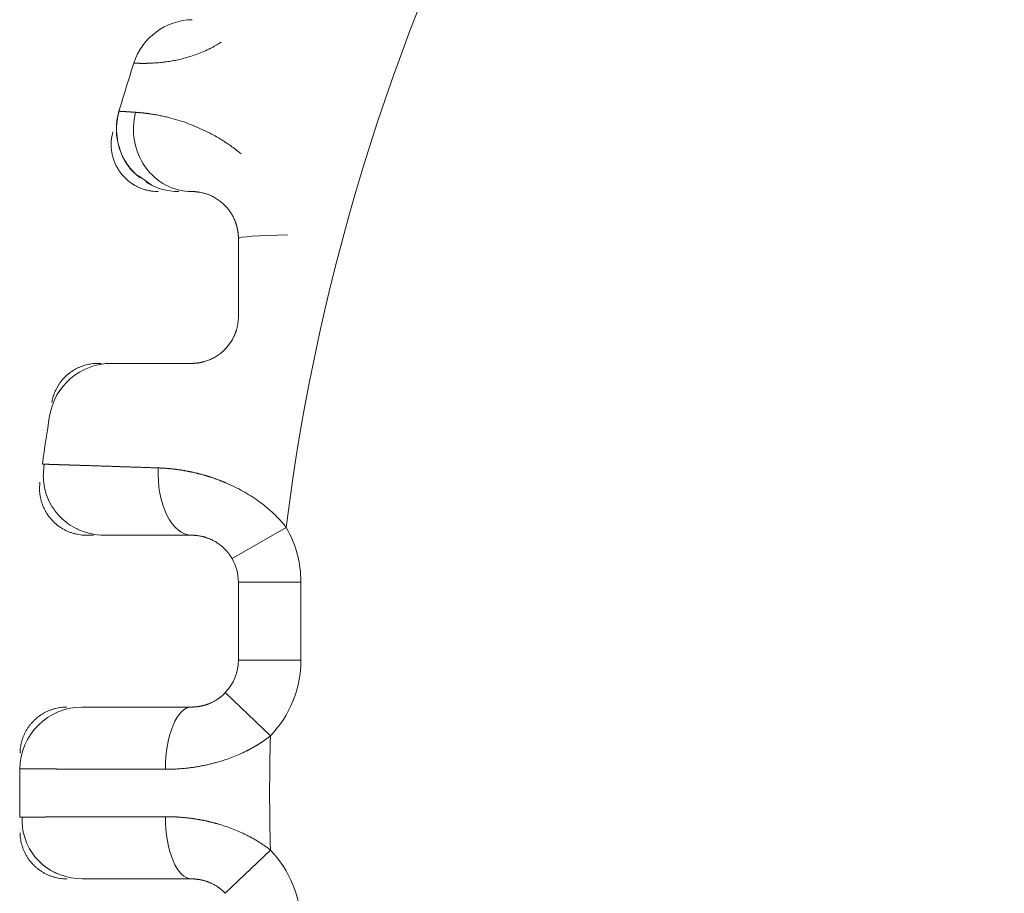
# Model space of a CAD drawing. Header units: millimetres. Extents: x 25069 to 61396, y 8621 to 21558.
# Tile 380 of 656: x 49957 to 49988, y 15392 to 15420. Entities that reach past the tile are written whole.
import ezdxf

# ---------------------------------------------------------------- set-up
doc = ezdxf.new("R2010")
doc.units = ezdxf.units.MM
doc.layers.add('10', color=7, linetype='Continuous')

msp = doc.modelspace()

# ---------------------------------------------------------------- linework, layer by layer
at = {"layer": '10', "color": 7, "linetype": 'Continuous', "lineweight": 15}
for p, q in [((49959.398, 15408.622), (49959.293, 15408.622)), ((49963.585, 15402.373), (49965.316, 15403.374)), ((49958.923, 15403.122), (49959.149, 15403.122)), ((49963.786, 15401.622), (49963.786, 15399.122)), ((49963.786, 15399.122), (49963.786, 15401.622)), ((49965.786, 15401.622), (49963.786, 15401.622)), ((49965.786, 15401.622), (49965.786, 15399.122)), ((49965.786, 15399.122), (49963.786, 15399.122)), ((49963.368, 15398.083), (49964.811, 15396.697)), ((49963.368, 15391.661), (49964.811, 15393.046))]:
    msp.add_line(p, q, dxfattribs=at)
for centre, radius, start, end in [((50033.286, 15394.872), 68.5, 131.04977, 172.86993), ((49962.345, 15417.622), 2, 90.9613, 162.2192), ((50033.286, 15394.872), 76.5, 162.21859, 163.42689), ((50033.286, 15394.872), 76.5, 162.21923, 163.42711), ((49961.881, 15416.122), 2, 163.4271, 231.5571), ((49961.881, 15416.122), 2, 237.9982, 270), ((49959.719, 15406.622), 2, 90, 170.9255), ((50033.286, 15394.872), 76.5, 170.92518, 172.09194), ((50033.286, 15394.872), 76.5, 170.92553, 172.09194), ((49959.495, 15405.122), 2, 243.5633, 270), ((49962.286, 15401.622), 3.5, 0, 30.0449), ((49962.286, 15401.622), 1.5, 0, 30.0449), ((49962.286, 15401.622), 1.5, 0, 30.0449), ((49962.286, 15399.122), 1.5, 316.1567, 0), ((49962.286, 15399.122), 1.5, 316.1567, 0), ((49962.286, 15399.122), 3.5, 316.1567, 0), ((49958.79, 15395.622), 2, 90, 179.4232), ((50033.286, 15394.872), 68.5, 178.47283, 181.52717), ((50033.286, 15394.872), 76.5, 179.42319, 180.57681), ((50033.286, 15394.872), 76.5, 179.42319, 180.57681), ((49962.286, 15390.622), 3.5, 0, 43.8433), ((49958.79, 15394.122), 2, 228.9883, 270)]:
    msp.add_arc(centre, radius, start, end, dxfattribs=at)
for centre, major_axis, ratio, start_param, end_param in [((49962.286, 15416.122), (0, 2), 0.930103, 1.299294, 3.141593), ((49965.786, 15412.622), (2, 0), 0.056117, 1.781045, 3.141593), ((49962.286, 15405.122), (0, 2), 0.535402, 1.493656, 3.141593), ((49962.286, 15395.622), (0, -2), 0.417308, 3.141593, 4.707981), ((49962.286, 15394.122), (0, 2), 0.417308, 1.575204, 3.141593)]:
    msp.add_ellipse(centre, major_axis=major_axis, ratio=ratio, start_param=start_param, end_param=end_param, dxfattribs=at)
for points, knots in [([(49963.24, 15418.906), (49963.23, 15418.899), (49963.169, 15418.86), (49963.053, 15418.79), (49962.876, 15418.695), (49962.68, 15418.603), (49962.467, 15418.517), (49962.252, 15418.444), (49962.046, 15418.385), (49961.85, 15418.338), (49961.664, 15418.302), (49961.481, 15418.274), (49961.305, 15418.253), (49961.137, 15418.238), (49960.981, 15418.229), (49960.879, 15418.226), (49960.821, 15418.225), (49960.798, 15418.225), (49960.776, 15418.225), (49960.755, 15418.225), (49960.734, 15418.225), (49960.714, 15418.225), (49960.694, 15418.225), (49960.675, 15418.225), (49960.657, 15418.225), (49960.639, 15418.225), (49960.622, 15418.226), (49960.605, 15418.226), (49960.589, 15418.227), (49960.574, 15418.227), (49960.559, 15418.227), (49960.546, 15418.228), (49960.533, 15418.228), (49960.521, 15418.229), (49960.509, 15418.229), (49960.499, 15418.23), (49960.489, 15418.23), (49960.48, 15418.231), (49960.472, 15418.231), (49960.465, 15418.232), (49960.458, 15418.232), (49960.453, 15418.232), (49960.448, 15418.233), (49960.445, 15418.233), (49960.442, 15418.233), (49960.441, 15418.233), (49960.441, 15418.233), (49960.441, 15418.233)], [0, 0, 0, 0, 0.005845, 0.037997, 0.071201, 0.115025, 0.160561, 0.208003, 0.257526, 0.303369, 0.3515, 0.402006, 0.454962, 0.510433, 0.568477, 0.629145, 0.639825, 0.65059, 0.661439, 0.672372, 0.68339, 0.694492, 0.705679, 0.716952, 0.728309, 0.739752, 0.75128, 0.762894, 0.774594, 0.786379, 0.798251, 0.810209, 0.822253, 0.834383, 0.8466, 0.858904, 0.871295, 0.883772, 0.896337, 0.908988, 0.921727, 0.934554, 0.947468, 0.960469, 0.973558, 0.986735, 1, 1, 1, 1]), ([(49959.973, 15416.692), (49959.91, 15416.478), (49959.848, 15416.033), (49960.001, 15415.338), (49960.305, 15414.817), (49960.582, 15414.623), (49960.662, 15414.577)], [0, 0, 0, 0, 0.271111, 0.571558, 0.885476, 1, 1, 1, 1]), ([(49959.964, 15416.692), (49959.964, 15416.692), (49959.964, 15416.692), (49959.965, 15416.692), (49959.965, 15416.692), (49959.966, 15416.692), (49959.967, 15416.692), (49959.969, 15416.692), (49959.97, 15416.692), (49959.972, 15416.692), (49959.974, 15416.692), (49959.976, 15416.692), (49959.979, 15416.691), (49959.982, 15416.691), (49959.985, 15416.691), (49959.988, 15416.691), (49959.992, 15416.691), (49959.995, 15416.69), (49959.999, 15416.69), (49960.004, 15416.69), (49960.008, 15416.69), (49960.013, 15416.689), (49960.018, 15416.689), (49960.023, 15416.689), (49960.029, 15416.688), (49960.034, 15416.688), (49960.04, 15416.688), (49960.047, 15416.687), (49960.053, 15416.687), (49960.06, 15416.686), (49960.067, 15416.686), (49960.074, 15416.685), (49960.081, 15416.685), (49960.089, 15416.684), (49960.097, 15416.684), (49960.105, 15416.683), (49960.114, 15416.683), (49960.122, 15416.682), (49960.131, 15416.682), (49960.14, 15416.681), (49960.15, 15416.68), (49960.159, 15416.68), (49960.169, 15416.679), (49960.179, 15416.679), (49960.19, 15416.678), (49960.2, 15416.677), (49960.211, 15416.677), (49960.222, 15416.676), (49960.234, 15416.675), (49960.245, 15416.674), (49960.257, 15416.674), (49960.269, 15416.673), (49960.281, 15416.672), (49960.294, 15416.671), (49960.307, 15416.67), (49960.32, 15416.67), (49960.333, 15416.669), (49960.346, 15416.668), (49960.36, 15416.667), (49960.374, 15416.666), (49960.388, 15416.665), (49960.403, 15416.664), (49960.417, 15416.663), (49960.432, 15416.662), (49960.447, 15416.661), (49960.463, 15416.66), (49960.478, 15416.659), (49960.489, 15416.659), (49960.494, 15416.658)], [0, 0, 0, 0, 0.015052, 0.030106, 0.045164, 0.060223, 0.075286, 0.090351, 0.105418, 0.120489, 0.135562, 0.150638, 0.165717, 0.180798, 0.195882, 0.210969, 0.22606, 0.241152, 0.256248, 0.271347, 0.286449, 0.301554, 0.316661, 0.331772, 0.346886, 0.362003, 0.377123, 0.392246, 0.407372, 0.422502, 0.437635, 0.452771, 0.46791, 0.483052, 0.498198, 0.513347, 0.528499, 0.543655, 0.558814, 0.573977, 0.589143, 0.604312, 0.619485, 0.634661, 0.649841, 0.665025, 0.680212, 0.695402, 0.710596, 0.725794, 0.740996, 0.756201, 0.77141, 0.786622, 0.801838, 0.817058, 0.832282, 0.84751, 0.862741, 0.877977, 0.893216, 0.908459, 0.923706, 0.938957, 0.954212, 0.96947, 0.984733, 1, 1, 1, 1]), ([(49960.494, 15416.658), (49960.499, 15416.658), (49960.509, 15416.657), (49960.525, 15416.656), (49960.54, 15416.655), (49960.555, 15416.654), (49960.57, 15416.653), (49960.585, 15416.652), (49960.6, 15416.65), (49960.614, 15416.649), (49960.629, 15416.648), (49960.643, 15416.646), (49960.657, 15416.645), (49960.671, 15416.644), (49960.685, 15416.642), (49960.698, 15416.641), (49960.712, 15416.64), (49960.725, 15416.638), (49960.738, 15416.637), (49960.75, 15416.636), (49960.763, 15416.634), (49960.775, 15416.633), (49960.787, 15416.631), (49960.799, 15416.63), (49960.81, 15416.629), (49960.822, 15416.627), (49960.833, 15416.626), (49960.843, 15416.625), (49960.854, 15416.624), (49960.864, 15416.622), (49960.874, 15416.621), (49960.883, 15416.62), (49960.892, 15416.619), (49960.901, 15416.617), (49960.91, 15416.616), (49960.918, 15416.615), (49960.926, 15416.614), (49960.934, 15416.613), (49960.941, 15416.612), (49960.948, 15416.611), (49960.955, 15416.61), (49960.984, 15416.606), (49961.035, 15416.598), (49961.11, 15416.586), (49961.184, 15416.572), (49961.258, 15416.558), (49961.332, 15416.543), (49961.405, 15416.527), (49961.477, 15416.51), (49961.62, 15416.475), (49961.837, 15416.415), (49962.135, 15416.316), (49962.429, 15416.201), (49962.715, 15416.073), (49962.961, 15415.947), (49963.167, 15415.829), (49963.336, 15415.725), (49963.5, 15415.615), (49963.66, 15415.5), (49963.784, 15415.404), (49963.853, 15415.347), (49963.872, 15415.332)], [0, 0, 0, 0, 0.007418, 0.014706, 0.021863, 0.02889, 0.035786, 0.042552, 0.049188, 0.055692, 0.062067, 0.068311, 0.074424, 0.080407, 0.08626, 0.091982, 0.097573, 0.103034, 0.108365, 0.113565, 0.118634, 0.123574, 0.128382, 0.13306, 0.137608, 0.142025, 0.146312, 0.150468, 0.154494, 0.15839, 0.162155, 0.165789, 0.169293, 0.172666, 0.17591, 0.179022, 0.182004, 0.184856, 0.187577, 0.190168, 0.192628, 0.194958, 0.221937, 0.248161, 0.27363, 0.298344, 0.322304, 0.34551, 0.367964, 0.389667, 0.476943, 0.559549, 0.637587, 0.711172, 0.780442, 0.823444, 0.865434, 0.90646, 0.946571, 0.985818, 1, 1, 1, 1]), ([(49963.786, 15412.622), (49963.786, 15412.628), (49963.786, 15412.64), (49963.786, 15412.658), (49963.785, 15412.676), (49963.785, 15412.693), (49963.784, 15412.711), (49963.783, 15412.728), (49963.781, 15412.746), (49963.78, 15412.763), (49963.778, 15412.78), (49963.776, 15412.797), (49963.774, 15412.814), (49963.772, 15412.83), (49963.769, 15412.847), (49963.767, 15412.863), (49963.764, 15412.88), (49963.761, 15412.896), (49963.758, 15412.912), (49963.755, 15412.928), (49963.751, 15412.944), (49963.748, 15412.959), (49963.744, 15412.975), (49963.74, 15412.99), (49963.736, 15413.005), (49963.732, 15413.02), (49963.728, 15413.035), (49963.724, 15413.05), (49963.719, 15413.065), (49963.715, 15413.079), (49963.71, 15413.093), (49963.705, 15413.108), (49963.701, 15413.122), (49963.696, 15413.135), (49963.691, 15413.149), (49963.685, 15413.163), (49963.666, 15413.212), (49963.629, 15413.295), (49963.569, 15413.403), (49963.503, 15413.501), (49963.417, 15413.611), (49963.309, 15413.723), (49963.181, 15413.83), (49963.049, 15413.917), (49962.928, 15413.98), (49962.818, 15414.026), (49962.721, 15414.059), (49962.627, 15414.084), (49962.559, 15414.097), (49962.514, 15414.105), (49962.487, 15414.108), (49962.462, 15414.112), (49962.437, 15414.114), (49962.413, 15414.117), (49962.39, 15414.118), (49962.367, 15414.12), (49962.346, 15414.121), (49962.325, 15414.121), (49962.305, 15414.122), (49962.293, 15414.122), (49962.286, 15414.122)], [0, 0, 0, 0, 0.003849, 0.007679, 0.01149, 0.015284, 0.01906, 0.022818, 0.026559, 0.030282, 0.033989, 0.037678, 0.041352, 0.045009, 0.04865, 0.052275, 0.055885, 0.05948, 0.06306, 0.066625, 0.070176, 0.073713, 0.077236, 0.080746, 0.084242, 0.087725, 0.091196, 0.094654, 0.0981, 0.101534, 0.104957, 0.108369, 0.11177, 0.11516, 0.11854, 0.12191, 0.125271, 0.155758, 0.186615, 0.218071, 0.250345, 0.305403, 0.365084, 0.429957, 0.500462, 0.558379, 0.619252, 0.683188, 0.750276, 0.772196, 0.794266, 0.816488, 0.838864, 0.861397, 0.884089, 0.906941, 0.929957, 0.953137, 0.976484, 1, 1, 1, 1]), ([(49962.286, 15408.622), (49962.291, 15408.622), (49962.302, 15408.622), (49962.317, 15408.622), (49962.333, 15408.623), (49962.348, 15408.623), (49962.364, 15408.624), (49962.38, 15408.625), (49962.395, 15408.626), (49962.411, 15408.627), (49962.427, 15408.628), (49962.443, 15408.63), (49962.459, 15408.632), (49962.475, 15408.634), (49962.491, 15408.636), (49962.507, 15408.638), (49962.523, 15408.641), (49962.539, 15408.643), (49962.556, 15408.646), (49962.572, 15408.649), (49962.588, 15408.653), (49962.604, 15408.656), (49962.621, 15408.66), (49962.637, 15408.663), (49962.653, 15408.667), (49962.67, 15408.672), (49962.686, 15408.676), (49962.738, 15408.691), (49962.827, 15408.72), (49962.956, 15408.777), (49963.085, 15408.849), (49963.2, 15408.93), (49963.301, 15409.015), (49963.39, 15409.103), (49963.477, 15409.206), (49963.56, 15409.325), (49963.614, 15409.422), (49963.647, 15409.489), (49963.661, 15409.522), (49963.675, 15409.555), (49963.688, 15409.588), (49963.701, 15409.622), (49963.712, 15409.656), (49963.723, 15409.69), (49963.733, 15409.725), (49963.742, 15409.76), (49963.75, 15409.795), (49963.758, 15409.83), (49963.764, 15409.866), (49963.77, 15409.902), (49963.775, 15409.938), (49963.779, 15409.975), (49963.782, 15410.011), (49963.785, 15410.048), (49963.786, 15410.085), (49963.786, 15410.11), (49963.786, 15410.122)], [0, 0, 0, 0, 0.010609, 0.021133, 0.031572, 0.041927, 0.052198, 0.062385, 0.072491, 0.082515, 0.092459, 0.102322, 0.112107, 0.121812, 0.131441, 0.140992, 0.150468, 0.159868, 0.169195, 0.178448, 0.187629, 0.196739, 0.205778, 0.214748, 0.22365, 0.232485, 0.241254, 0.249957, 0.314802, 0.377762, 0.439454, 0.500533, 0.544903, 0.591852, 0.641587, 0.694281, 0.750082, 0.763008, 0.775956, 0.788925, 0.801918, 0.814934, 0.827974, 0.841039, 0.85413, 0.867247, 0.880391, 0.893562, 0.906761, 0.91999, 0.933247, 0.946535, 0.959854, 0.973204, 0.986586, 1, 1, 1, 1]), ([(49959.719, 15408.622), (49959.719, 15408.622), (49959.776, 15408.622), (49959.949, 15408.622), (49960.022, 15408.622), (49960.192, 15408.622), (49960.29, 15408.622), (49960.512, 15408.622), (49960.635, 15408.622), (49960.909, 15408.622), (49961.058, 15408.622), (49961.533, 15408.622), (49961.89, 15408.622), (49962.286, 15408.622)], [0, 0, 0, 0, 0.25, 0.25, 0.375, 0.375, 0.5, 0.5, 0.625, 0.625, 0.75, 0.75, 1, 1, 1, 1]), ([(49957.514, 15405.397), (49957.514, 15405.397), (49957.514, 15405.397), (49957.514, 15405.397), (49957.515, 15405.397), (49957.516, 15405.397), (49957.517, 15405.397), (49957.519, 15405.397), (49957.52, 15405.397), (49957.522, 15405.397), (49957.525, 15405.397), (49957.527, 15405.397), (49957.53, 15405.397), (49957.533, 15405.396), (49957.537, 15405.396), (49957.541, 15405.396), (49957.545, 15405.396), (49957.549, 15405.396), (49957.553, 15405.396), (49957.558, 15405.396), (49957.563, 15405.396), (49957.569, 15405.395), (49957.574, 15405.395), (49957.58, 15405.395), (49957.586, 15405.395), (49957.593, 15405.395), (49957.6, 15405.394), (49957.607, 15405.394), (49957.614, 15405.394), (49957.621, 15405.394), (49957.629, 15405.393), (49957.637, 15405.393), (49957.646, 15405.393), (49957.654, 15405.393), (49957.663, 15405.392), (49957.673, 15405.392), (49957.682, 15405.392), (49957.692, 15405.392), (49957.702, 15405.391), (49957.712, 15405.391), (49957.723, 15405.391), (49957.734, 15405.39), (49957.745, 15405.39), (49957.756, 15405.389), (49957.768, 15405.389), (49957.78, 15405.389), (49957.792, 15405.388), (49957.805, 15405.388), (49957.818, 15405.388), (49957.831, 15405.387), (49957.844, 15405.387), (49957.858, 15405.386), (49957.871, 15405.386), (49957.886, 15405.385), (49957.9, 15405.385), (49957.915, 15405.384), (49957.93, 15405.384), (49957.945, 15405.383), (49957.96, 15405.383), (49957.976, 15405.383), (49957.992, 15405.382), (49958.009, 15405.381), (49958.025, 15405.381), (49958.042, 15405.38), (49958.059, 15405.38), (49958.076, 15405.379), (49958.094, 15405.379), (49958.112, 15405.378), (49958.13, 15405.378), (49958.149, 15405.377), (49958.167, 15405.376), (49958.186, 15405.376), (49958.206, 15405.375), (49958.225, 15405.375), (49958.245, 15405.374), (49958.265, 15405.373), (49958.285, 15405.373), (49958.306, 15405.372), (49958.327, 15405.371), (49958.348, 15405.371), (49958.369, 15405.37), (49958.391, 15405.369), (49958.413, 15405.369), (49958.435, 15405.368), (49958.457, 15405.367), (49958.48, 15405.366), (49958.509, 15405.365), (49958.543, 15405.364), (49958.585, 15405.363), (49958.627, 15405.362), (49958.67, 15405.36), (49958.714, 15405.359), (49958.759, 15405.357), (49958.804, 15405.356), (49958.851, 15405.354), (49958.898, 15405.353), (49958.946, 15405.351), (49958.995, 15405.35), (49959.045, 15405.348), (49959.096, 15405.347), (49959.147, 15405.345), (49959.2, 15405.343), (49959.253, 15405.341), (49959.307, 15405.34), (49959.362, 15405.338), (49959.417, 15405.336), (49959.474, 15405.334), (49959.531, 15405.332), (49959.589, 15405.331), (49959.648, 15405.329), (49959.708, 15405.327), (49959.768, 15405.325), (49959.829, 15405.323), (49959.892, 15405.321), (49959.954, 15405.318), (49960.018, 15405.316), (49960.083, 15405.314), (49960.148, 15405.312), (49960.214, 15405.31), (49960.281, 15405.308), (49960.349, 15405.305), (49960.417, 15405.303), (49960.486, 15405.301), (49960.556, 15405.298), (49960.627, 15405.296), (49960.698, 15405.294), (49960.77, 15405.291), (49960.843, 15405.289), (49960.917, 15405.286), (49960.991, 15405.284), (49961.066, 15405.281), (49961.142, 15405.279), (49961.193, 15405.277), (49961.219, 15405.276)], [0, 0, 0, 0, 0.005815, 0.011631, 0.017449, 0.023269, 0.02909, 0.034913, 0.040737, 0.046563, 0.05239, 0.058219, 0.06405, 0.069882, 0.075715, 0.081551, 0.087388, 0.093226, 0.099066, 0.104908, 0.110751, 0.116596, 0.122443, 0.128291, 0.134141, 0.139992, 0.145845, 0.1517, 0.157556, 0.163414, 0.169273, 0.175134, 0.180997, 0.186861, 0.192727, 0.198595, 0.204464, 0.210335, 0.216208, 0.222082, 0.227958, 0.233835, 0.239714, 0.245595, 0.251478, 0.257362, 0.263247, 0.269135, 0.275024, 0.280915, 0.286807, 0.292701, 0.298597, 0.304494, 0.310393, 0.316294, 0.322197, 0.328101, 0.334007, 0.339914, 0.345823, 0.351734, 0.357647, 0.363561, 0.369477, 0.375395, 0.381314, 0.387235, 0.393158, 0.399082, 0.405009, 0.410937, 0.416866, 0.422798, 0.428731, 0.434665, 0.440602, 0.44654, 0.45248, 0.458422, 0.464365, 0.47031, 0.476257, 0.482206, 0.488156, 0.494108, 0.500062, 0.510448, 0.520854, 0.531283, 0.541732, 0.552204, 0.562696, 0.57321, 0.583745, 0.594301, 0.604879, 0.615479, 0.6261, 0.636742, 0.647405, 0.65809, 0.668797, 0.679525, 0.690274, 0.701045, 0.711838, 0.722652, 0.733487, 0.744344, 0.755222, 0.766122, 0.777044, 0.787987, 0.798951, 0.809937, 0.820945, 0.831974, 0.843025, 0.854097, 0.865191, 0.876306, 0.887443, 0.898602, 0.909782, 0.920983, 0.932207, 0.943452, 0.954718, 0.966006, 0.977316, 0.988647, 1, 1, 1, 1]), ([(49957.577, 15405.395), (49957.539, 15405.192), (49957.525, 15404.782), (49957.712, 15404.158), (49958.121, 15403.619), (49958.492, 15403.379), (49958.703, 15403.285)], [0, 0, 0, 0, 0.234145, 0.486474, 0.746225, 1, 1, 1, 1]), ([(49961.219, 15405.276), (49961.23, 15405.276), (49961.253, 15405.275), (49961.287, 15405.273), (49961.321, 15405.272), (49961.355, 15405.27), (49961.389, 15405.268), (49961.424, 15405.266), (49961.458, 15405.263), (49961.492, 15405.261), (49961.526, 15405.258), (49961.56, 15405.255), (49961.594, 15405.252), (49961.628, 15405.248), (49961.662, 15405.245), (49961.696, 15405.241), (49961.73, 15405.237), (49961.763, 15405.233), (49961.797, 15405.229), (49961.831, 15405.224), (49961.865, 15405.22), (49961.899, 15405.215), (49961.932, 15405.21), (49961.966, 15405.204), (49961.999, 15405.199), (49962.033, 15405.193), (49962.066, 15405.188), (49962.1, 15405.182), (49962.133, 15405.176), (49962.167, 15405.169), (49962.2, 15405.163), (49962.233, 15405.156), (49962.266, 15405.149), (49962.299, 15405.142), (49962.332, 15405.135), (49962.365, 15405.128), (49962.398, 15405.12), (49962.431, 15405.112), (49962.464, 15405.104), (49962.497, 15405.096), (49962.53, 15405.088), (49962.562, 15405.079), (49962.595, 15405.071), (49962.627, 15405.062), (49962.66, 15405.053), (49962.692, 15405.044), (49962.724, 15405.035), (49962.757, 15405.025), (49962.789, 15405.015), (49962.821, 15405.006), (49962.853, 15404.996), (49962.885, 15404.985), (49962.916, 15404.975), (49962.948, 15404.964), (49962.98, 15404.954), (49963.011, 15404.943), (49963.043, 15404.932), (49963.074, 15404.921), (49963.106, 15404.909), (49963.137, 15404.898), (49963.168, 15404.886), (49963.199, 15404.874), (49963.23, 15404.862), (49963.261, 15404.85), (49963.292, 15404.837), (49963.323, 15404.825), (49963.353, 15404.812), (49963.467, 15404.764), (49963.661, 15404.676), (49963.93, 15404.535), (49964.187, 15404.382), (49964.37, 15404.258), (49964.486, 15404.173), (49964.539, 15404.133), (49964.591, 15404.092), (49964.643, 15404.051), (49964.694, 15404.01), (49964.744, 15403.968), (49964.793, 15403.925), (49964.841, 15403.882), (49964.889, 15403.838), (49964.935, 15403.794), (49964.981, 15403.749), (49965.026, 15403.704), (49965.07, 15403.659), (49965.113, 15403.613), (49965.155, 15403.566), (49965.197, 15403.519), (49965.237, 15403.471), (49965.277, 15403.423), (49965.303, 15403.391), (49965.316, 15403.374)], [0, 0, 0, 0, 0.008275, 0.016524, 0.024747, 0.032946, 0.041119, 0.049267, 0.057391, 0.06549, 0.073564, 0.081614, 0.08964, 0.097643, 0.105621, 0.113577, 0.121508, 0.129417, 0.137303, 0.145166, 0.153006, 0.160824, 0.16862, 0.176393, 0.184145, 0.191876, 0.199584, 0.207272, 0.214939, 0.222584, 0.230209, 0.237814, 0.245398, 0.252962, 0.260507, 0.268032, 0.275537, 0.283023, 0.29049, 0.297938, 0.305368, 0.312779, 0.320172, 0.327547, 0.334905, 0.342245, 0.349567, 0.356872, 0.364161, 0.371433, 0.378688, 0.385927, 0.39315, 0.400357, 0.407549, 0.414725, 0.421886, 0.429032, 0.436164, 0.443281, 0.450384, 0.457473, 0.464548, 0.471609, 0.478658, 0.485693, 0.492715, 0.499725, 0.564102, 0.627106, 0.688941, 0.74982, 0.763594, 0.777284, 0.790894, 0.804424, 0.817879, 0.831262, 0.844575, 0.85782, 0.871002, 0.884124, 0.897187, 0.910196, 0.923154, 0.936063, 0.948927, 0.96175, 0.974534, 0.987283, 1, 1, 1, 1]), ([(49962.286, 15403.122), (49961.858, 15403.122), (49961.473, 15403.122), (49960.956, 15403.122), (49960.794, 15403.122), (49960.496, 15403.122), (49960.227, 15403.122), (49960.012, 15403.122), (49959.826, 15403.122), (49959.747, 15403.122), (49959.558, 15403.122), (49959.495, 15403.122), (49959.495, 15403.122)], [0, 0, 0, 0, 0.25, 0.25, 0.375, 0.375, 0.5, 0.625, 0.625, 0.75, 0.75, 1, 1, 1, 1]), ([(49963.585, 15402.373), (49963.582, 15402.378), (49963.575, 15402.389), (49963.566, 15402.405), (49963.556, 15402.42), (49963.547, 15402.435), (49963.537, 15402.45), (49963.527, 15402.465), (49963.517, 15402.48), (49963.507, 15402.494), (49963.497, 15402.508), (49963.486, 15402.522), (49963.476, 15402.535), (49963.466, 15402.549), (49963.455, 15402.562), (49963.445, 15402.575), (49963.434, 15402.587), (49963.424, 15402.6), (49963.413, 15402.612), (49963.403, 15402.624), (49963.392, 15402.635), (49963.381, 15402.647), (49963.371, 15402.658), (49963.36, 15402.669), (49963.349, 15402.68), (49963.339, 15402.691), (49963.328, 15402.701), (49963.317, 15402.712), (49963.306, 15402.722), (49963.296, 15402.731), (49963.26, 15402.764), (49963.198, 15402.815), (49963.107, 15402.879), (49963.014, 15402.935), (49962.942, 15402.972), (49962.891, 15402.995), (49962.86, 15403.008), (49962.828, 15403.021), (49962.797, 15403.032), (49962.765, 15403.043), (49962.734, 15403.054), (49962.702, 15403.063), (49962.67, 15403.072), (49962.638, 15403.08), (49962.606, 15403.088), (49962.574, 15403.094), (49962.542, 15403.1), (49962.51, 15403.105), (49962.477, 15403.11), (49962.445, 15403.114), (49962.413, 15403.117), (49962.381, 15403.119), (49962.35, 15403.121), (49962.318, 15403.122), (49962.297, 15403.122), (49962.286, 15403.122)], [0, 0, 0, 0, 0.009621, 0.019166, 0.028634, 0.038026, 0.047343, 0.056586, 0.065753, 0.074848, 0.083869, 0.092817, 0.101694, 0.110499, 0.119233, 0.127897, 0.136491, 0.145017, 0.153474, 0.161864, 0.170187, 0.178444, 0.186636, 0.194763, 0.202826, 0.210827, 0.218765, 0.226642, 0.234458, 0.242215, 0.249913, 0.311809, 0.37386, 0.43651, 0.500191, 0.521574, 0.543268, 0.565289, 0.587648, 0.610358, 0.633432, 0.656879, 0.680712, 0.704939, 0.729572, 0.754619, 0.780088, 0.80599, 0.83233, 0.859118, 0.886359, 0.914062, 0.942232, 0.970876, 1, 1, 1, 1]), ([(49962.286, 15397.622), (49962.291, 15397.622), (49962.301, 15397.622), (49962.316, 15397.622), (49962.331, 15397.623), (49962.346, 15397.623), (49962.361, 15397.624), (49962.376, 15397.625), (49962.391, 15397.626), (49962.406, 15397.627), (49962.422, 15397.628), (49962.437, 15397.629), (49962.452, 15397.631), (49962.467, 15397.633), (49962.482, 15397.635), (49962.498, 15397.637), (49962.513, 15397.639), (49962.528, 15397.641), (49962.543, 15397.644), (49962.559, 15397.647), (49962.574, 15397.65), (49962.589, 15397.653), (49962.604, 15397.656), (49962.62, 15397.659), (49962.635, 15397.663), (49962.65, 15397.667), (49962.665, 15397.671), (49962.681, 15397.675), (49962.696, 15397.679), (49962.711, 15397.683), (49962.726, 15397.688), (49962.741, 15397.693), (49962.757, 15397.698), (49962.772, 15397.703), (49962.787, 15397.708), (49962.802, 15397.713), (49962.836, 15397.726), (49962.89, 15397.748), (49962.963, 15397.782), (49963.036, 15397.822), (49963.092, 15397.856), (49963.131, 15397.883), (49963.155, 15397.899), (49963.179, 15397.916), (49963.203, 15397.934), (49963.226, 15397.953), (49963.25, 15397.973), (49963.274, 15397.993), (49963.298, 15398.014), (49963.321, 15398.036), (49963.345, 15398.059), (49963.36, 15398.075), (49963.368, 15398.083)], [0, 0, 0, 0, 0.015897, 0.031684, 0.047362, 0.062931, 0.078393, 0.093749, 0.109002, 0.124151, 0.139199, 0.154147, 0.168996, 0.183747, 0.198403, 0.212965, 0.227435, 0.241813, 0.256102, 0.270303, 0.284418, 0.298449, 0.312398, 0.326265, 0.340053, 0.353765, 0.367401, 0.380964, 0.394455, 0.407877, 0.421231, 0.43452, 0.447745, 0.46091, 0.474015, 0.487063, 0.500056, 0.562591, 0.625157, 0.688001, 0.751366, 0.772332, 0.793604, 0.815189, 0.837095, 0.859329, 0.881899, 0.90481, 0.92807, 0.951684, 0.975659, 1, 1, 1, 1]), ([(49958.79, 15397.622), (49958.79, 15397.622), (49958.81, 15397.622), (49958.892, 15397.622), (49958.953, 15397.622), (49959.112, 15397.622), (49959.211, 15397.622), (49959.449, 15397.622), (49959.587, 15397.622), (49959.894, 15397.622), (49960.064, 15397.622), (49960.436, 15397.622), (49960.64, 15397.622), (49961.287, 15397.622), (49961.763, 15397.622), (49962.286, 15397.622)], [0, 0, 0, 0, 0.125, 0.125, 0.25, 0.25, 0.375, 0.375, 0.5, 0.5, 0.625, 0.625, 0.75, 0.75, 1, 1, 1, 1]), ([(49964.811, 15396.697), (49964.802, 15396.691), (49964.786, 15396.679), (49964.762, 15396.66), (49964.737, 15396.641), (49964.712, 15396.623), (49964.687, 15396.604), (49964.661, 15396.586), (49964.636, 15396.568), (49964.61, 15396.55), (49964.585, 15396.533), (49964.559, 15396.515), (49964.532, 15396.498), (49964.506, 15396.481), (49964.48, 15396.464), (49964.453, 15396.447), (49964.426, 15396.43), (49964.399, 15396.413), (49964.372, 15396.397), (49964.345, 15396.38), (49964.317, 15396.364), (49964.289, 15396.348), (49964.262, 15396.332), (49964.234, 15396.317), (49964.205, 15396.301), (49964.177, 15396.286), (49964.148, 15396.271), (49964.12, 15396.255), (49964.091, 15396.24), (49964.062, 15396.226), (49963.975, 15396.182), (49963.829, 15396.114), (49963.619, 15396.026), (49963.403, 15395.947), (49963.236, 15395.893), (49963.119, 15395.859), (49963.055, 15395.841), (49962.991, 15395.824), (49962.927, 15395.808), (49962.862, 15395.792), (49962.797, 15395.777), (49962.731, 15395.762), (49962.666, 15395.749), (49962.6, 15395.736), (49962.534, 15395.724), (49962.468, 15395.713), (49962.401, 15395.702), (49962.334, 15395.692), (49962.268, 15395.683), (49962.2, 15395.674), (49962.133, 15395.667), (49962.066, 15395.66), (49961.998, 15395.653), (49961.93, 15395.648), (49961.862, 15395.643), (49961.794, 15395.639), (49961.726, 15395.636), (49961.657, 15395.633), (49961.589, 15395.632), (49961.52, 15395.631), (49961.475, 15395.631), (49961.452, 15395.631)], [0, 0, 0, 0, 0.008368, 0.016748, 0.025141, 0.033547, 0.041965, 0.050398, 0.058845, 0.067307, 0.075785, 0.084277, 0.092786, 0.101312, 0.109855, 0.118415, 0.126993, 0.13559, 0.144205, 0.15284, 0.161494, 0.170169, 0.178864, 0.18758, 0.196317, 0.205077, 0.213858, 0.222662, 0.23149, 0.24034, 0.249215, 0.310495, 0.372505, 0.435368, 0.499206, 0.517535, 0.535918, 0.554358, 0.572859, 0.591422, 0.61005, 0.628746, 0.647511, 0.66635, 0.685263, 0.704253, 0.723324, 0.742476, 0.761713, 0.781038, 0.800451, 0.819956, 0.839555, 0.859251, 0.879045, 0.898939, 0.918937, 0.939039, 0.959249, 0.979569, 1, 1, 1, 1]), ([(49961.452, 15395.631), (49961.438, 15395.631), (49961.411, 15395.631), (49961.37, 15395.631), (49961.329, 15395.631), (49961.289, 15395.631), (49961.249, 15395.631), (49961.208, 15395.631), (49961.168, 15395.631), (49961.128, 15395.632), (49961.089, 15395.632), (49961.049, 15395.632), (49961.009, 15395.632), (49960.97, 15395.632), (49960.931, 15395.632), (49960.892, 15395.632), (49960.853, 15395.632), (49960.814, 15395.632), (49960.775, 15395.632), (49960.737, 15395.633), (49960.699, 15395.633), (49960.66, 15395.633), (49960.622, 15395.633), (49960.584, 15395.633), (49960.547, 15395.633), (49960.509, 15395.633), (49960.472, 15395.633), (49960.434, 15395.633), (49960.397, 15395.633), (49960.36, 15395.634), (49960.324, 15395.634), (49960.287, 15395.634), (49960.25, 15395.634), (49960.214, 15395.634), (49960.178, 15395.634), (49960.142, 15395.634), (49960.106, 15395.634), (49960.071, 15395.634), (49960.035, 15395.634), (49960, 15395.634), (49959.965, 15395.635), (49959.93, 15395.635), (49959.895, 15395.635), (49959.86, 15395.635), (49959.826, 15395.635), (49959.791, 15395.635), (49959.757, 15395.635), (49959.723, 15395.635), (49959.689, 15395.635), (49959.656, 15395.635), (49959.622, 15395.635), (49959.589, 15395.635), (49959.556, 15395.636), (49959.523, 15395.636), (49959.49, 15395.636), (49959.458, 15395.636), (49959.425, 15395.636), (49959.393, 15395.636), (49959.361, 15395.636), (49959.329, 15395.636), (49959.298, 15395.636), (49959.266, 15395.636), (49959.235, 15395.636), (49959.204, 15395.636), (49959.173, 15395.637), (49959.142, 15395.637), (49959.112, 15395.637), (49959.081, 15395.637), (49959.051, 15395.637), (49959.021, 15395.637), (49958.991, 15395.637), (49958.962, 15395.637), (49958.932, 15395.637), (49958.903, 15395.637), (49958.874, 15395.637), (49958.845, 15395.637), (49958.816, 15395.637), (49958.788, 15395.638), (49958.76, 15395.638), (49958.731, 15395.638), (49958.704, 15395.638), (49958.676, 15395.638), (49958.648, 15395.638), (49958.621, 15395.638), (49958.594, 15395.638), (49958.567, 15395.638), (49958.54, 15395.638), (49958.514, 15395.638), (49958.487, 15395.638), (49958.461, 15395.638), (49958.435, 15395.638), (49958.409, 15395.638), (49958.384, 15395.638), (49958.358, 15395.639), (49958.333, 15395.639), (49958.308, 15395.639), (49958.283, 15395.639), (49958.259, 15395.639), (49958.235, 15395.639), (49958.21, 15395.639), (49958.186, 15395.639), (49958.163, 15395.639), (49958.139, 15395.639), (49958.116, 15395.639), (49958.092, 15395.639), (49958.069, 15395.639), (49958.047, 15395.639), (49958.024, 15395.639), (49958.002, 15395.639), (49957.98, 15395.639), (49957.958, 15395.64), (49957.936, 15395.64), (49957.914, 15395.64), (49957.893, 15395.64), (49957.872, 15395.64), (49957.851, 15395.64), (49957.83, 15395.64), (49957.81, 15395.64), (49957.789, 15395.64), (49957.769, 15395.64), (49957.749, 15395.64), (49957.73, 15395.64), (49957.71, 15395.64), (49957.691, 15395.64), (49957.672, 15395.64), (49957.653, 15395.64), (49957.634, 15395.64), (49957.616, 15395.64), (49957.597, 15395.64), (49957.579, 15395.64), (49957.561, 15395.64), (49957.544, 15395.64), (49957.526, 15395.641), (49957.509, 15395.641), (49957.492, 15395.641), (49957.475, 15395.641), (49957.458, 15395.641), (49957.442, 15395.641), (49957.426, 15395.641), (49957.41, 15395.641), (49957.394, 15395.641), (49957.378, 15395.641), (49957.363, 15395.641), (49957.348, 15395.641), (49957.333, 15395.641), (49957.318, 15395.641), (49957.303, 15395.641), (49957.289, 15395.641), (49957.275, 15395.641), (49957.261, 15395.641), (49957.247, 15395.641), (49957.234, 15395.641), (49957.22, 15395.641), (49957.207, 15395.641), (49957.194, 15395.641), (49957.182, 15395.641), (49957.169, 15395.641), (49957.157, 15395.641), (49957.145, 15395.641), (49957.133, 15395.641), (49957.121, 15395.641), (49957.11, 15395.641), (49957.099, 15395.641), (49957.088, 15395.641), (49957.077, 15395.641), (49957.066, 15395.641), (49957.056, 15395.642), (49957.045, 15395.642), (49957.035, 15395.642), (49957.025, 15395.642), (49957.016, 15395.642), (49957.006, 15395.642), (49956.997, 15395.642), (49956.988, 15395.642), (49956.979, 15395.642), (49956.971, 15395.642), (49956.962, 15395.642), (49956.954, 15395.642), (49956.946, 15395.642), (49956.938, 15395.642), (49956.931, 15395.642), (49956.923, 15395.642), (49956.916, 15395.642), (49956.909, 15395.642), (49956.903, 15395.642), (49956.896, 15395.642), (49956.89, 15395.642), (49956.883, 15395.642), (49956.877, 15395.642), (49956.872, 15395.642), (49956.866, 15395.642), (49956.861, 15395.642), (49956.856, 15395.642), (49956.851, 15395.642), (49956.846, 15395.642), (49956.841, 15395.642), (49956.837, 15395.642), (49956.833, 15395.642), (49956.829, 15395.642), (49956.825, 15395.642), (49956.821, 15395.642), (49956.818, 15395.642), (49956.815, 15395.642), (49956.812, 15395.642), (49956.809, 15395.642), (49956.806, 15395.642), (49956.804, 15395.642), (49956.802, 15395.642), (49956.8, 15395.642), (49956.798, 15395.642), (49956.796, 15395.642), (49956.795, 15395.642), (49956.794, 15395.642), (49956.792, 15395.642), (49956.792, 15395.642), (49956.791, 15395.642), (49956.79, 15395.642), (49956.79, 15395.642), (49956.79, 15395.642), (49956.79, 15395.642)], [0, 0, 0, 0, 0.004938, 0.009872, 0.014804, 0.019733, 0.024658, 0.029581, 0.0345, 0.039417, 0.04433, 0.04924, 0.054147, 0.059052, 0.063953, 0.068851, 0.073746, 0.078638, 0.083527, 0.088413, 0.093296, 0.098175, 0.103052, 0.107926, 0.112796, 0.117664, 0.122528, 0.12739, 0.132248, 0.137104, 0.141956, 0.146805, 0.151652, 0.156495, 0.161335, 0.166172, 0.171006, 0.175837, 0.180665, 0.18549, 0.190312, 0.19513, 0.199946, 0.204759, 0.209568, 0.214375, 0.219178, 0.223979, 0.228776, 0.233571, 0.238362, 0.24315, 0.247935, 0.252718, 0.257497, 0.262273, 0.267046, 0.271816, 0.276583, 0.281347, 0.286107, 0.290865, 0.29562, 0.300371, 0.30512, 0.309866, 0.314608, 0.319348, 0.324084, 0.328817, 0.333548, 0.338275, 0.342999, 0.34772, 0.352438, 0.357153, 0.361865, 0.366574, 0.37128, 0.375983, 0.380683, 0.38538, 0.390073, 0.394764, 0.399452, 0.404136, 0.408818, 0.413496, 0.418171, 0.422844, 0.427513, 0.432179, 0.436843, 0.441503, 0.44616, 0.450814, 0.455465, 0.460113, 0.464758, 0.4694, 0.474038, 0.478674, 0.483307, 0.487936, 0.492563, 0.497186, 0.501807, 0.506424, 0.511039, 0.51565, 0.520258, 0.524864, 0.529466, 0.534065, 0.538661, 0.543254, 0.547844, 0.552431, 0.557015, 0.561596, 0.566174, 0.570748, 0.57532, 0.579889, 0.584454, 0.589017, 0.593576, 0.598133, 0.602686, 0.607236, 0.611784, 0.616328, 0.620869, 0.625407, 0.629942, 0.634474, 0.639003, 0.643529, 0.648052, 0.652572, 0.657089, 0.661602, 0.666113, 0.670621, 0.675125, 0.679627, 0.684125, 0.688621, 0.693113, 0.697602, 0.702089, 0.706572, 0.711052, 0.715529, 0.720003, 0.724474, 0.728942, 0.733407, 0.737869, 0.742328, 0.746784, 0.751236, 0.755686, 0.760133, 0.764576, 0.769017, 0.773454, 0.777889, 0.78232, 0.786748, 0.791174, 0.795596, 0.800015, 0.804431, 0.808844, 0.813254, 0.817661, 0.822065, 0.826466, 0.830864, 0.835259, 0.83965, 0.844039, 0.848425, 0.852807, 0.857187, 0.861563, 0.865937, 0.870307, 0.874674, 0.879039, 0.8834, 0.887758, 0.892113, 0.896465, 0.900814, 0.90516, 0.909503, 0.913843, 0.91818, 0.922514, 0.926844, 0.931172, 0.935497, 0.939818, 0.944137, 0.948452, 0.952765, 0.957074, 0.96138, 0.965684, 0.969984, 0.974281, 0.978575, 0.982866, 0.987154, 0.991439, 0.995721, 1, 1, 1, 1]), ([(49956.79, 15394.102), (49956.79, 15394.102), (49956.79, 15394.102), (49956.791, 15394.102), (49956.791, 15394.102), (49956.792, 15394.102), (49956.793, 15394.102), (49956.795, 15394.102), (49956.797, 15394.102), (49956.799, 15394.102), (49956.801, 15394.102), (49956.803, 15394.102), (49956.806, 15394.102), (49956.809, 15394.102), (49956.813, 15394.102), (49956.816, 15394.102), (49956.82, 15394.102), (49956.824, 15394.102), (49956.829, 15394.102), (49956.834, 15394.102), (49956.839, 15394.102), (49956.844, 15394.102), (49956.849, 15394.102), (49956.855, 15394.102), (49956.861, 15394.102), (49956.868, 15394.102), (49956.874, 15394.102), (49956.881, 15394.102), (49956.889, 15394.102), (49956.896, 15394.102), (49956.904, 15394.102), (49956.912, 15394.102), (49956.92, 15394.102), (49956.929, 15394.102), (49956.938, 15394.102), (49956.947, 15394.102), (49956.956, 15394.102), (49956.966, 15394.102), (49956.976, 15394.102), (49956.987, 15394.102), (49956.997, 15394.102), (49957.008, 15394.102), (49957.019, 15394.102), (49957.031, 15394.102), (49957.042, 15394.102), (49957.054, 15394.102), (49957.067, 15394.102), (49957.079, 15394.102), (49957.092, 15394.102), (49957.105, 15394.102), (49957.119, 15394.102), (49957.133, 15394.102), (49957.147, 15394.102), (49957.161, 15394.102), (49957.176, 15394.103), (49957.19, 15394.103), (49957.206, 15394.103), (49957.221, 15394.103), (49957.237, 15394.103), (49957.253, 15394.103), (49957.269, 15394.103), (49957.286, 15394.103), (49957.303, 15394.103), (49957.32, 15394.103), (49957.337, 15394.103), (49957.355, 15394.103), (49957.373, 15394.103), (49957.391, 15394.103), (49957.41, 15394.103), (49957.429, 15394.103), (49957.448, 15394.103), (49957.468, 15394.103), (49957.487, 15394.103), (49957.507, 15394.103), (49957.528, 15394.103), (49957.548, 15394.103), (49957.569, 15394.103), (49957.591, 15394.103), (49957.612, 15394.103), (49957.634, 15394.104), (49957.656, 15394.104), (49957.678, 15394.104), (49957.701, 15394.104), (49957.724, 15394.104), (49957.747, 15394.104), (49957.77, 15394.104), (49957.794, 15394.104), (49957.818, 15394.104), (49957.843, 15394.104), (49957.867, 15394.104), (49957.892, 15394.104), (49957.917, 15394.104), (49957.943, 15394.104), (49957.969, 15394.104), (49957.995, 15394.104), (49958.021, 15394.104), (49958.048, 15394.104), (49958.074, 15394.105), (49958.102, 15394.105), (49958.129, 15394.105), (49958.157, 15394.105), (49958.185, 15394.105), (49958.213, 15394.105), (49958.242, 15394.105), (49958.27, 15394.105), (49958.3, 15394.105), (49958.329, 15394.105), (49958.359, 15394.105), (49958.389, 15394.105), (49958.419, 15394.105), (49958.449, 15394.105), (49958.48, 15394.106), (49958.511, 15394.106), (49958.542, 15394.106), (49958.574, 15394.106), (49958.606, 15394.106), (49958.638, 15394.106), (49958.67, 15394.106), (49958.703, 15394.106), (49958.736, 15394.106), (49958.769, 15394.106), (49958.803, 15394.106), (49958.836, 15394.106), (49958.87, 15394.106), (49958.905, 15394.107), (49958.939, 15394.107), (49958.974, 15394.107), (49959.009, 15394.107), (49959.044, 15394.107), (49959.08, 15394.107), (49959.116, 15394.107), (49959.152, 15394.107), (49959.188, 15394.107), (49959.225, 15394.107), (49959.262, 15394.107), (49959.299, 15394.108), (49959.336, 15394.108), (49959.374, 15394.108), (49959.412, 15394.108), (49959.45, 15394.108), (49959.488, 15394.108), (49959.527, 15394.108), (49959.566, 15394.108), (49959.605, 15394.108), (49959.644, 15394.108), (49959.684, 15394.109), (49959.723, 15394.109), (49959.763, 15394.109), (49959.804, 15394.109), (49959.844, 15394.109), (49959.885, 15394.109), (49959.926, 15394.109), (49959.967, 15394.109), (49960.009, 15394.109), (49960.051, 15394.109), (49960.093, 15394.11), (49960.135, 15394.11), (49960.177, 15394.11), (49960.22, 15394.11), (49960.263, 15394.11), (49960.306, 15394.11), (49960.349, 15394.11), (49960.393, 15394.11), (49960.436, 15394.11), (49960.48, 15394.111), (49960.525, 15394.111), (49960.569, 15394.111), (49960.614, 15394.111), (49960.658, 15394.111), (49960.704, 15394.111), (49960.749, 15394.111), (49960.794, 15394.111), (49960.84, 15394.112), (49960.886, 15394.112), (49960.932, 15394.112), (49960.978, 15394.112), (49961.025, 15394.112), (49961.071, 15394.112), (49961.118, 15394.112), (49961.165, 15394.112), (49961.213, 15394.112), (49961.26, 15394.113), (49961.308, 15394.113), (49961.355, 15394.113), (49961.403, 15394.113), (49961.436, 15394.113), (49961.452, 15394.113)], [0, 0, 0, 0, 0.005047, 0.010097, 0.015153, 0.020212, 0.025275, 0.030343, 0.035415, 0.040492, 0.045572, 0.050657, 0.055746, 0.060839, 0.065937, 0.071039, 0.076145, 0.081255, 0.086369, 0.091488, 0.096611, 0.101738, 0.10687, 0.112005, 0.117145, 0.122289, 0.127438, 0.13259, 0.137747, 0.142908, 0.148074, 0.153243, 0.158417, 0.163595, 0.168778, 0.173964, 0.179155, 0.18435, 0.18955, 0.194753, 0.199961, 0.205173, 0.210389, 0.21561, 0.220835, 0.226064, 0.231297, 0.236534, 0.241776, 0.247022, 0.252272, 0.257527, 0.262786, 0.268048, 0.273316, 0.278587, 0.283863, 0.289143, 0.294427, 0.299715, 0.305008, 0.310305, 0.315606, 0.320911, 0.326221, 0.331535, 0.336853, 0.342175, 0.347502, 0.352833, 0.358168, 0.363507, 0.368851, 0.374198, 0.37955, 0.384907, 0.390267, 0.395632, 0.401001, 0.406374, 0.411752, 0.417134, 0.42252, 0.42791, 0.433304, 0.438703, 0.444106, 0.449513, 0.454925, 0.46034, 0.46576, 0.471184, 0.476613, 0.482045, 0.487482, 0.492923, 0.498369, 0.503818, 0.509272, 0.51473, 0.520193, 0.525659, 0.53113, 0.536605, 0.542085, 0.547568, 0.553056, 0.558548, 0.564044, 0.569545, 0.57505, 0.580559, 0.586072, 0.591589, 0.597111, 0.602637, 0.608167, 0.613702, 0.61924, 0.624783, 0.630331, 0.635882, 0.641438, 0.646998, 0.652562, 0.65813, 0.663703, 0.66928, 0.674861, 0.680446, 0.686036, 0.69163, 0.697228, 0.70283, 0.708437, 0.714048, 0.719663, 0.725282, 0.730906, 0.736534, 0.742166, 0.747802, 0.753443, 0.759087, 0.764736, 0.77039, 0.776047, 0.781709, 0.787375, 0.793045, 0.79872, 0.804398, 0.810081, 0.815769, 0.82146, 0.827156, 0.832856, 0.83856, 0.844268, 0.849981, 0.855698, 0.861419, 0.867145, 0.872874, 0.878608, 0.884346, 0.890089, 0.895835, 0.901586, 0.907341, 0.913101, 0.918864, 0.924632, 0.930404, 0.93618, 0.941961, 0.947746, 0.953535, 0.959328, 0.965126, 0.970927, 0.976733, 0.982544, 0.988358, 0.994177, 1, 1, 1, 1]), ([(49956.872, 15394.102), (49956.86, 15393.914), (49956.89, 15393.542), (49957.115, 15392.998), (49957.517, 15392.541), (49957.864, 15392.339), (49958.058, 15392.261)], [0, 0, 0, 0, 0.239323, 0.491938, 0.748985, 1, 1, 1, 1]), ([(49961.452, 15394.113), (49961.463, 15394.113), (49961.487, 15394.113), (49961.522, 15394.113), (49961.557, 15394.112), (49961.591, 15394.112), (49961.626, 15394.111), (49961.661, 15394.11), (49961.696, 15394.109), (49961.731, 15394.108), (49961.766, 15394.106), (49961.8, 15394.104), (49961.835, 15394.102), (49961.87, 15394.1), (49961.904, 15394.098), (49961.939, 15394.095), (49961.973, 15394.092), (49962.008, 15394.089), (49962.042, 15394.086), (49962.077, 15394.083), (49962.111, 15394.079), (49962.146, 15394.076), (49962.18, 15394.072), (49962.214, 15394.068), (49962.248, 15394.063), (49962.282, 15394.059), (49962.317, 15394.054), (49962.351, 15394.049), (49962.385, 15394.044), (49962.419, 15394.039), (49962.452, 15394.034), (49962.486, 15394.028), (49962.52, 15394.022), (49962.554, 15394.016), (49962.587, 15394.01), (49962.621, 15394.004), (49962.654, 15393.997), (49962.688, 15393.99), (49962.721, 15393.983), (49962.755, 15393.976), (49962.788, 15393.969), (49962.821, 15393.961), (49962.854, 15393.954), (49962.887, 15393.946), (49962.92, 15393.938), (49962.953, 15393.93), (49962.986, 15393.921), (49963.019, 15393.912), (49963.051, 15393.904), (49963.084, 15393.895), (49963.117, 15393.885), (49963.149, 15393.876), (49963.244, 15393.848), (49963.401, 15393.798), (49963.617, 15393.719), (49963.826, 15393.631), (49963.983, 15393.558), (49964.091, 15393.504), (49964.15, 15393.472), (49964.209, 15393.441), (49964.268, 15393.408), (49964.325, 15393.375), (49964.382, 15393.341), (49964.438, 15393.306), (49964.494, 15393.271), (49964.548, 15393.236), (49964.602, 15393.199), (49964.656, 15393.162), (49964.708, 15393.124), (49964.76, 15393.086), (49964.794, 15393.059), (49964.811, 15393.046)], [0, 0, 0, 0, 0.010418, 0.020807, 0.031168, 0.041499, 0.051803, 0.062078, 0.072325, 0.082545, 0.092738, 0.102904, 0.113044, 0.123157, 0.133244, 0.143305, 0.153341, 0.163352, 0.173338, 0.183299, 0.193236, 0.20315, 0.213039, 0.222906, 0.232749, 0.24257, 0.252368, 0.262144, 0.271899, 0.281632, 0.291344, 0.301035, 0.310706, 0.320356, 0.329987, 0.339598, 0.34919, 0.358763, 0.368318, 0.377854, 0.387372, 0.396873, 0.406357, 0.415824, 0.425274, 0.434708, 0.444126, 0.453528, 0.462916, 0.472288, 0.481646, 0.49099, 0.500319, 0.56406, 0.626842, 0.688785, 0.750013, 0.768425, 0.786737, 0.804951, 0.823072, 0.841103, 0.859048, 0.876912, 0.894697, 0.912409, 0.93005, 0.947626, 0.96514, 0.982597, 1, 1, 1, 1]), ([(49962.286, 15392.122), (49961.763, 15392.122), (49961.287, 15392.122), (49960.64, 15392.122), (49960.436, 15392.122), (49960.064, 15392.122), (49959.894, 15392.122), (49959.587, 15392.122), (49959.449, 15392.122), (49959.211, 15392.122), (49959.112, 15392.122), (49958.953, 15392.122), (49958.892, 15392.122), (49958.81, 15392.122), (49958.79, 15392.122), (49958.79, 15392.122)], [0, 0, 0, 0, 0.250003, 0.250003, 0.375005, 0.375005, 0.500007, 0.500007, 0.625008, 0.625008, 0.75001, 0.75001, 0.875012, 0.875012, 1, 1, 1, 1]), ([(49963.368, 15391.661), (49963.364, 15391.665), (49963.355, 15391.674), (49963.342, 15391.687), (49963.329, 15391.7), (49963.316, 15391.712), (49963.303, 15391.725), (49963.29, 15391.736), (49963.277, 15391.748), (49963.264, 15391.76), (49963.251, 15391.771), (49963.238, 15391.782), (49963.224, 15391.792), (49963.211, 15391.803), (49963.198, 15391.813), (49963.185, 15391.823), (49963.172, 15391.833), (49963.159, 15391.842), (49963.146, 15391.851), (49963.133, 15391.86), (49963.12, 15391.869), (49963.087, 15391.891), (49963.035, 15391.923), (49962.962, 15391.962), (49962.89, 15391.996), (49962.831, 15392.02), (49962.786, 15392.036), (49962.755, 15392.047), (49962.723, 15392.057), (49962.692, 15392.066), (49962.661, 15392.074), (49962.629, 15392.082), (49962.598, 15392.089), (49962.567, 15392.096), (49962.535, 15392.101), (49962.504, 15392.106), (49962.472, 15392.11), (49962.441, 15392.114), (49962.41, 15392.117), (49962.379, 15392.119), (49962.348, 15392.121), (49962.317, 15392.122), (49962.296, 15392.122), (49962.286, 15392.122)], [0, 0, 0, 0, 0.013493, 0.026874, 0.040145, 0.053306, 0.066359, 0.079304, 0.092142, 0.104874, 0.117502, 0.130026, 0.142448, 0.154769, 0.166989, 0.179111, 0.191135, 0.203062, 0.214895, 0.226633, 0.23828, 0.249835, 0.312847, 0.375382, 0.437681, 0.499987, 0.526786, 0.553829, 0.581133, 0.608717, 0.636599, 0.664796, 0.693323, 0.722196, 0.751432, 0.781045, 0.811048, 0.841455, 0.872281, 0.903536, 0.935233, 0.967384, 1, 1, 1, 1])]:
    msp.add_open_spline(points, degree=3, knots=knots, dxfattribs=at)
for points, weights in [([(49959.772, 15416.037), (49959.471, 15414.991), (49960.126, 15414.122), (49961.214, 15414.122)], [1, 0.734258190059, 0.734258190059, 1]), ([(49959.293, 15408.622), (49958.525, 15408.622), (49957.939, 15408.125), (49957.814, 15407.367)], [1, 0.841780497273, 0.841780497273, 1]), ([(49957.435, 15404.817), (49957.309, 15403.853), (49957.95, 15403.122), (49958.923, 15403.122)], [1, 0.773030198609, 0.773030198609, 1]), ([(49958.297, 15397.622), (49957.43, 15397.622), (49956.811, 15397.014), (49956.797, 15396.147)], [1, 0.808649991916, 0.808649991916, 1]), ([(49956.797, 15393.597), (49956.811, 15392.73), (49957.43, 15392.122), (49958.297, 15392.122)], [1, 0.808649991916, 0.808649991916, 1])]:
    msp.add_rational_spline(points, weights, degree=3, dxfattribs=at)
for points, degree in [([(49960.662, 15414.577), (49961.033, 15414.311)], 1), ([(49963.786, 15410.122), (49963.786, 15410.956), (49963.786, 15411.789), (49963.786, 15412.622)], 3)]:
    msp.add_open_spline(points, degree=degree, dxfattribs=at)

doc.saveas('drawing.dxf')
